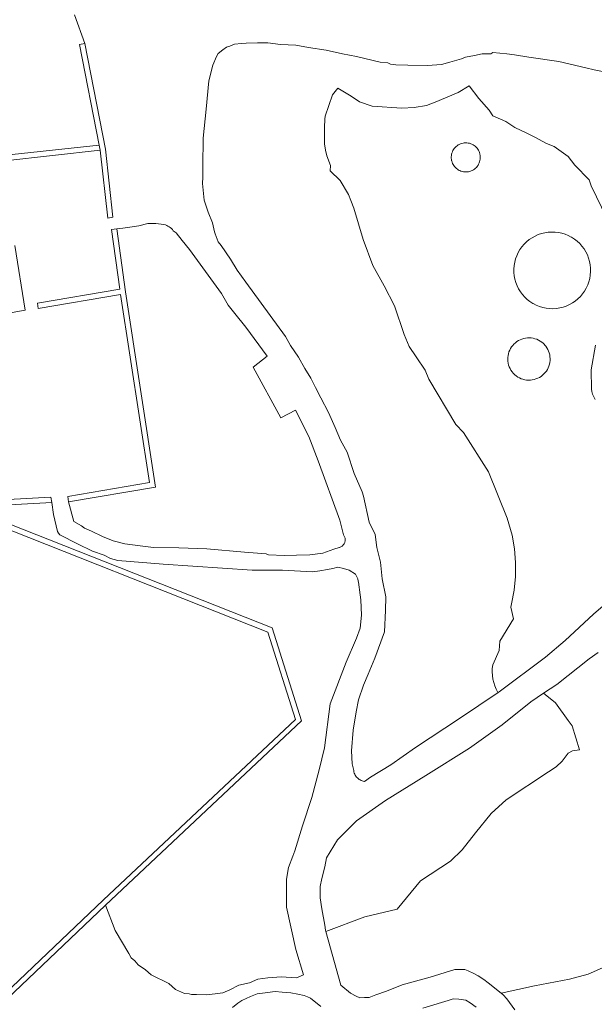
# Model space of a CAD drawing. Header units: metres. Extents: x 197700 to 204338, y 317132 to 325229.
# Tile 384 of 656: x 200052 to 200089, y 319945 to 320009. Entities that reach past the tile are written whole.
import ezdxf

# ---------------------------------------------------------------- set-up
doc = ezdxf.new("R2010")
doc.units = ezdxf.units.M
for name, color, linetype, lineweight in [('B-WE-GR-BEPLANTING_CULTUUR_BODEMBEDEKKER-GV', 90, 'Continuous', 18), ('B-WE-GR-BEPLANTING_CULTUUR_BOSPLANTSOEN-GV', 90, 'Continuous', 18), ('B-WE-GR-BEPLANTING_CULTUUR_HEESTERS-GV', 90, 'Continuous', 18), ('B-WE-OG-TERREIN_CULTUURSCHEIDING-GV', 7, 'Continuous', 18), ('B-WE-OG-TERREIN_ERF-GV', 7, 'Continuous', 18), ('B-WE-VH-VERHARDING_OPEN-GV', 252, 'Continuous', 18)]:
    doc.layers.add(name, color=color, linetype=linetype, lineweight=lineweight)

msp = doc.modelspace()

# ---------------------------------------------------------------- linework, layer by layer
at = {"layer": 'B-WE-GR-BEPLANTING_CULTUUR_BODEMBEDEKKER-GV'}
for points in [[(200079.939, 320000.235), (200079.942, 320000.225), (200079.966, 320000.143), (200079.997, 320000.064), (200080.035, 319999.987), (200080.08, 319999.915), (200080.131, 319999.847), (200080.189, 319999.784), (200080.251, 319999.726), (200080.319, 319999.674), (200080.39, 319999.628), (200080.466, 319999.589), (200080.545, 319999.556), (200080.626, 319999.531), (200080.71, 319999.513), (200080.794, 319999.503), (200080.879, 319999.5), (200080.964, 319999.505), (200081.049, 319999.518), (200081.131, 319999.538), (200081.212, 319999.565), (200081.29, 319999.6), (200081.365, 319999.641), (200081.435, 319999.689), (200081.501, 319999.743), (200081.562, 319999.802), (200081.618, 319999.867), (200081.667, 319999.936), (200081.71, 320000.01), (200081.746, 320000.087), (200081.775, 320000.167), (200081.797, 320000.249), (200081.812, 320000.333), (200081.819, 320000.418), (200081.818, 320000.503), (200081.81, 320000.588), (200081.794, 320000.672), (200081.792, 320000.682), (200081.767, 320000.764), (200081.736, 320000.843), (200081.698, 320000.919), (200081.653, 320000.992), (200081.602, 320001.06), (200081.545, 320001.123), (200081.482, 320001.181), (200081.415, 320001.233), (200081.343, 320001.279), (200081.267, 320001.318), (200081.188, 320001.35), (200081.107, 320001.376), (200081.024, 320001.393), (200080.939, 320001.404), (200080.854, 320001.406), (200080.769, 320001.401), (200080.685, 320001.389), (200080.602, 320001.369), (200080.521, 320001.342), (200080.443, 320001.307), (200080.369, 320001.266), (200080.298, 320001.218), (200080.232, 320001.164), (200080.171, 320001.105), (200080.116, 320001.04), (200080.066, 320000.971), (200080.023, 320000.897), (200079.987, 320000.82), (200079.958, 320000.74), (200079.936, 320000.658), (200079.921, 320000.574), (200079.914, 320000.489), (200079.915, 320000.404), (200079.923, 320000.319)], [(200085.259, 319990.894), (200085.284, 319990.88), (200085.483, 319990.777), (200085.692, 319990.693), (200085.906, 319990.627), (200086.126, 319990.581), (200086.349, 319990.555), (200086.574, 319990.549), (200086.798, 319990.563), (200087.02, 319990.597), (200087.238, 319990.65), (200087.45, 319990.723), (200087.655, 319990.815), (200087.851, 319990.924), (200088.037, 319991.051), (200088.21, 319991.193), (200088.37, 319991.351), (200088.515, 319991.522), (200088.645, 319991.706), (200088.757, 319991.9), (200088.852, 319992.104), (200088.928, 319992.315), (200088.985, 319992.532), (200089.022, 319992.753), (200089.04, 319992.977), (200089.037, 319993.202), (200089.014, 319993.425), (200088.972, 319993.646), (200088.91, 319993.861), (200088.829, 319994.071), (200088.729, 319994.272), (200088.612, 319994.464), (200088.478, 319994.644), (200088.329, 319994.812), (200088.165, 319994.965), (200087.988, 319995.104), (200087.8, 319995.226), (200087.778, 319995.239), (200087.578, 319995.342), (200087.37, 319995.426), (200087.155, 319995.492), (200086.935, 319995.538), (200086.712, 319995.564), (200086.488, 319995.57), (200086.264, 319995.557), (200086.042, 319995.523), (200085.824, 319995.469), (200085.611, 319995.397), (200085.406, 319995.305), (200085.21, 319995.196), (200085.025, 319995.069), (200084.851, 319994.927), (200084.691, 319994.769), (200084.546, 319994.598), (200084.416, 319994.415), (200084.303, 319994.221), (200084.209, 319994.017), (200084.132, 319993.806), (200084.075, 319993.589), (200084.038, 319993.367), (200084.02, 319993.143), (200084.023, 319992.919), (200084.046, 319992.695), (200084.088, 319992.475), (200084.15, 319992.259), (200084.231, 319992.05), (200084.33, 319991.848), (200084.447, 319991.657), (200084.581, 319991.476), (200084.73, 319991.309), (200084.894, 319991.155), (200085.071, 319991.016)], [(200083.975, 319986.326), (200083.985, 319986.315), (200084.073, 319986.228), (200084.169, 319986.149), (200084.271, 319986.079), (200084.38, 319986.018), (200084.493, 319985.968), (200084.61, 319985.927), (200084.73, 319985.897), (200084.853, 319985.879), (200084.977, 319985.871), (200085.101, 319985.874), (200085.224, 319985.888), (200085.345, 319985.913), (200085.464, 319985.949), (200085.579, 319985.996), (200085.689, 319986.052), (200085.794, 319986.118), (200085.892, 319986.194), (200085.984, 319986.277), (200086.067, 319986.369), (200086.143, 319986.468), (200086.208, 319986.573), (200086.265, 319986.683), (200086.311, 319986.798), (200086.347, 319986.917), (200086.372, 319987.038), (200086.386, 319987.162), (200086.389, 319987.286), (200086.381, 319987.409), (200086.362, 319987.532), (200086.332, 319987.652), (200086.291, 319987.769), (200086.24, 319987.882), (200086.179, 319987.99), (200086.109, 319988.092), (200086.03, 319988.188), (200086.021, 319988.198), (200085.933, 319988.285), (200085.837, 319988.364), (200085.735, 319988.434), (200085.627, 319988.495), (200085.513, 319988.546), (200085.396, 319988.586), (200085.276, 319988.616), (200085.153, 319988.635), (200085.03, 319988.643), (200084.906, 319988.64), (200084.783, 319988.625), (200084.661, 319988.6), (200084.542, 319988.564), (200084.427, 319988.518), (200084.317, 319988.462), (200084.212, 319988.395), (200084.114, 319988.32), (200084.022, 319988.237), (200083.939, 319988.145), (200083.863, 319988.046), (200083.797, 319987.941), (200083.741, 319987.831), (200083.695, 319987.716), (200083.659, 319987.597), (200083.634, 319987.476), (200083.62, 319987.353), (200083.617, 319987.229), (200083.625, 319987.105), (200083.644, 319986.982), (200083.674, 319986.862), (200083.714, 319986.745), (200083.765, 319986.632), (200083.826, 319986.524), (200083.896, 319986.422)]]:
    msp.add_lwpolyline(points, close=True, dxfattribs=at)
at = {"layer": 'B-WE-GR-BEPLANTING_CULTUUR_BOSPLANTSOEN-GV'}
for points in [[(200089.825, 320006.086), (200089.279, 320006.185), (200088.739, 320006.324), (200086.962, 320006.721), (200084.995, 320007.025), (200084.066, 320007.156), (200083.545, 320007.232), (200082.647, 320007.321), (200082.511, 320007.24), (200081.932, 320007.222), (200081.445, 320007.114), (200080.837, 320007.005), (200080.588, 320006.897), (200079.828, 320006.686), (200079.278, 320006.544), (200078.353, 320006.477), (200077.07, 320006.495), (200076.294, 320006.513), (200075.931, 320006.551), (200075.769, 320006.636), (200075.269, 320006.696), (200073.699, 320007.066), (200072.801, 320007.223), (200071.725, 320007.47), (200070.569, 320007.651), (200069.737, 320007.808), (200068.724, 320007.85), (200067.91, 320007.948), (200067.233, 320007.956), (200066.49, 320007.935), (200066.175, 320007.903), (200065.715, 320007.871), (200065.403, 320007.743), (200065.188, 320007.673), (200064.946, 320007.49), (200064.643, 320007.253), (200064.54, 320007.063), (200064.31, 320006.493), (200064.033, 320005.472), (200063.873, 320003.61), (200063.677, 320001.715), (200063.651, 319999.888), (200063.642, 319999.166), (200063.619, 319998.743), (200063.722, 319997.657), (200063.82, 319997.398), (200063.99, 319996.872), (200064.269, 319996.168), (200064.402, 319995.576), (200064.457, 319995.443), (200064.656, 319994.937), (200064.855, 319994.684), (200065.465, 319993.802), (200065.892, 319993.073), (200066.468, 319992.288), (200069.064, 319988.738), (200069.388, 319988.149), (200069.912, 319987.374), (200070.315, 319986.633), (200070.723, 319985.997), (200071.021, 319985.388), (200071.371, 319984.72), (200071.877, 319983.761), (200072.308, 319982.783), (200072.656, 319981.946), (200073.09, 319981.169), (200073.561, 319979.755), (200074.073, 319978.569), (200074.162, 319978.284), (200074.531, 319976.567), (200074.925, 319975.775), (200075.035, 319974.928), (200075.279, 319973.969), (200075.388, 319972.876), (200075.633, 319971.685), (200075.609, 319970.799), (200075.547, 319969.4), (200074.904, 319967.682), (200074.463, 319966.63), (200074.167, 319965.905), (200073.832, 319964.941), (200073.697, 319964.163), (200073.496, 319962.964), (200073.379, 319961.605), (200073.432, 319960.753), (200073.525, 319960.33), (200073.53, 319960.298), (200073.545, 319960.225), (200073.567, 319960.154), (200073.595, 319960.084), (200073.629, 319960.018), (200073.669, 319959.954), (200073.715, 319959.895), (200073.765, 319959.84), (200073.821, 319959.789), (200073.88, 319959.744), (200073.944, 319959.704), (200074.01, 319959.67), (200074.08, 319959.643), (200074.152, 319959.621), (200074.225, 319959.606), (200074.622, 319959.888), (200075.955, 319960.691), (200077.573, 319961.832), (200080.446, 319963.716), (200082.983, 319965.42), (200082.973, 319965.437), (200082.86, 319965.643), (200082.767, 319965.858), (200082.693, 319966.08), (200082.639, 319966.309), (200082.606, 319966.541), (200082.594, 319966.775), (200082.602, 319967.009), (200082.632, 319967.242), (200083.063, 319968.176), (200083.092, 319968.782), (200083.982, 319970.253), (200083.808, 319971.01), (200083.862, 319971.228), (200084.032, 319972.119), (200084.122, 319973.021), (200084.131, 319973.928), (200084.059, 319974.832), (200083.906, 319975.726), (200083.586, 319976.829), (200082.356, 319979.864), (200080.726, 319982.44), (200080.215, 319982.972), (200078.44, 319985.934), (200078.214, 319986.521), (200077.608, 319987.408), (200077.167, 319988.076), (200076.833, 319988.861), (200076.208, 319990.727), (200075.514, 319992.036), (200074.772, 319993.383), (200074.151, 319995.075), (200073.524, 319997.122), (200073.328, 319997.639), (200073.175, 319998.029), (200072.638, 319998.936), (200071.995, 319999.576), (200072.002, 319999.932), (200071.764, 320000.561), (200071.679, 320000.926), (200071.616, 320001.347), (200071.603, 320002.42), (200071.627, 320002.948), (200071.662, 320003.147), (200072.141, 320004.556), (200072.489, 320004.995), (200073.364, 320004.458), (200073.904, 320004.099), (200074.742, 320003.816), (200076.687, 320003.67), (200077.481, 320003.714), (200078.286, 320003.855), (200078.866, 320004.072), (200080.362, 320004.712), (200081.093, 320005.139), (200081.726, 320004.314), (200082.392, 320003.543), (200082.638, 320003.177), (200083.495, 320002.797), (200084.073, 320002.42), (200084.858, 320002.033), (200085.387, 320001.768), (200086.15, 320001.368), (200086.66, 320001.166), (200087.576, 320000.512), (200088.011, 319999.951), (200088.941, 319998.975), (200089.078, 319998.582), (200090.115, 319996.468)], [(200089.358, 319988.173), (200089.074, 319986.556), (200089.092, 319985.279), (200089.122, 319985.141), (200089.176, 319984.96), (200089.246, 319984.785), (200089.332, 319984.616)], [(200071.383, 319944.868), (200070.688, 319945.423), (200070.508, 319945.516), (200070.284, 319945.597), (200069.856, 319945.683), (200069.409, 319945.771), (200068.843, 319945.812), (200068.381, 319945.866), (200067.554, 319945.739), (200067.21, 319945.706), (200066.774, 319945.537), (200066.189, 319945.26), (200065.942, 319945.09), (200065.588, 319944.805)], [(200081.539, 319944.824), (200081.16, 319945.115), (200080.87, 319945.282), (200080.411, 319945.364), (200080.045, 319945.372), (200079.711, 319945.271), (200079.271, 319945.132), (200078.054, 319944.77)]]:
    msp.add_lwpolyline(points, dxfattribs=at)
for points in [[(200058.007, 319995.784), (200058.59, 319991.649), (200060.541, 319978.879), (200054.852, 319977.919), (200055.194, 319976.613), (200055.688, 319976.34), (200055.888, 319976.186), (200056.355, 319975.988), (200057.072, 319975.632), (200057.769, 319975.347), (200058.544, 319975.168), (200059.537, 319975.025), (200060.41, 319974.923), (200062.073, 319974.905), (200063.907, 319974.829), (200066.372, 319974.607), (200067.802, 319974.51), (200067.942, 319974.444), (200068.964, 319974.392), (200069.776, 319974.421), (200070.647, 319974.44), (200071.493, 319974.552), (200072.225, 319974.82), (200072.58, 319974.917), (200072.603, 319974.924), (200072.647, 319974.941), (200072.69, 319974.963), (200072.731, 319974.988), (200072.77, 319975.016), (200072.805, 319975.048), (200072.838, 319975.083), (200072.868, 319975.121), (200072.894, 319975.161), (200072.916, 319975.203), (200072.934, 319975.247), (200072.949, 319975.293), (200072.959, 319975.34), (200072.965, 319975.387), (200072.967, 319975.435), (200072.964, 319975.483), (200072.958, 319975.53), (200072.947, 319975.577), (200072.932, 319975.622), (200072.912, 319975.666), (200072.89, 319975.708), (200072.863, 319975.748), (200072.614, 319976.718), (200071.205, 319980.582), (200070.582, 319982.183), (200069.704, 319983.914), (200068.746, 319983.408), (200066.95, 319986.722), (200067.849, 319987.436), (200066.471, 319989.35), (200065.733, 319990.239), (200065.299, 319990.777), (200064.858, 319991.539), (200062.771, 319994.422), (200062.286, 319995.021), (200061.901, 319995.518), (200061.703, 319995.656), (200061.648, 319995.725), (200061.584, 319995.793), (200061.514, 319995.854), (200061.44, 319995.909), (200061.36, 319995.957), (200061.276, 319995.998), (200061.19, 319996.032), (200061.1, 319996.057), (200060.559, 319996.121), (200060.052, 319996.124), (200059.452, 319995.969), (200059.007, 319995.912), (200058.401, 319995.811)], [(200053.746, 319977.871), (200048.161, 319977.564), (200068.179, 319969.651), (200070.113, 319963.565), (200057.28, 319951.497), (200057.905, 319949.86), (200058.806, 319948.345), (200058.947, 319948.07), (200059.191, 319947.856), (200059.415, 319947.609), (200059.888, 319947.285), (200060.253, 319946.942), (200061.42, 319946.373), (200061.862, 319945.981), (200062.44, 319945.723), (200062.742, 319945.711), (200062.906, 319945.667), (200063.237, 319945.665), (200063.892, 319945.637), (200064.447, 319945.695), (200064.954, 319945.771), (200065.421, 319945.973), (200066.001, 319946.277), (200066.708, 319946.434), (200067.256, 319946.673), (200067.905, 319946.757), (200068.785, 319946.82), (200069.79, 319946.754), (200070.248, 319946.945), (200069.744, 319948.611), (200069.117, 319951.372), (200069.117, 319953.201), (200069.256, 319953.977), (200069.542, 319954.713), (200069.665, 319955.062), (200070.18, 319956.693), (200070.785, 319958.561), (200071.265, 319960.357), (200071.604, 319961.811), (200071.974, 319964.679), (200073.033, 319967.414), (200073.712, 319968.976), (200073.948, 319969.642), (200074.029, 319970.497), (200073.999, 319971.5), (200073.955, 319971.83), (200073.838, 319972.643), (200073.823, 319972.714), (200073.788, 319972.868), (200073.636, 319973.169), (200073.225, 319973.444), (200072.859, 319973.538), (200072.485, 319973.626), (200072.156, 319973.538), (200071.801, 319973.488), (200071.312, 319973.4), (200070.836, 319973.324), (200069.639, 319973.388), (200068.861, 319973.431), (200066.873, 319973.443), (200061.047, 319973.831), (200058.068, 319974.069), (200057.603, 319974.205), (200057.186, 319974.425), (200056.424, 319974.672), (200055.444, 319975.153), (200054.28, 319975.741), (200054.185, 319975.85), (200054.117, 319975.969), (200053.864, 319977.072)], [(200071.69, 319949.787), (200074.26, 319950.754), (200076.381, 319951.244), (200077.903, 319953.105), (200079.876, 319954.387), (200080.624, 319955.129), (200081.504, 319956.232), (200082.524, 319957.498), (200083.508, 319958.397), (200086.277, 319960.246), (200086.791, 319960.57), (200087.182, 319960.934), (200087.563, 319961.452), (200087.857, 319961.603), (200088.307, 319961.672), (200087.824, 319963.248), (200087.582, 319963.588), (200086.752, 319964.749), (200085.954, 319965.375), (200085.136, 319964.828), (200083.247, 319963.306), (200081.113, 319961.784), (200078.246, 319959.988), (200075.603, 319958.365), (200073.719, 319957.031), (200072.456, 319955.786), (200071.749, 319954.611), (200071.632, 319954.025), (200071.433, 319953.248), (200071.336, 319952.723), (200071.332, 319951.991), (200071.446, 319951.264), (200071.642, 319950.189), (200071.669, 319949.862)]]:
    msp.add_lwpolyline(points, close=True, dxfattribs=at)
at = {"layer": 'B-WE-GR-BEPLANTING_CULTUUR_HEESTERS-GV'}
for points in [[(200056.931, 320000.918), (200057.414, 319996.471), (200057.759, 319996.54), (200057.274, 320000.986), (200055.907, 320007.907), (200055.564, 320007.839), (200056.863, 320001.263)], [(200054.852, 319977.919), (200060.541, 319978.879), (200058.59, 319991.649), (200058.007, 319995.784), (200057.66, 319995.734), (200058.211, 319991.824), (200052.819, 319990.92), (200052.861, 319990.572), (200058.262, 319991.477), (200060.143, 319979.167), (200054.798, 319978.264)]]:
    msp.add_lwpolyline(points, close=True, dxfattribs=at)
for points in [[(200050.68, 320000.239), (200056.931, 320000.918), (200056.863, 320001.263), (200049.293, 320000.44)], [(200046.498, 319989.471), (200052.002, 319990.443), (200051.323, 319994.696)], [(200048.511, 319943.188), (200057.28, 319951.497), (200070.113, 319963.565), (200068.179, 319969.651), (200048.161, 319977.564), (200053.746, 319977.871), (200053.694, 319978.218), (200048.082, 319977.909)], [(200047.808, 319977.327), (200067.895, 319969.387), (200069.712, 319963.669), (200057.145, 319951.851), (200047.895, 319943.086)], [(200091.004, 319947.94), (200088.877, 319946.989), (200087.661, 319946.664), (200085.362, 319946.218), (200083.189, 319945.739), (200083.308, 319945.644), (200083.55, 319945.37), (200084.088, 319944.647)]]:
    msp.add_lwpolyline(points, dxfattribs=at)
at = {"layer": 'B-WE-OG-TERREIN_CULTUURSCHEIDING-GV'}
for points in [[(200090.115, 319996.468), (200089.078, 319998.582), (200088.941, 319998.975), (200088.011, 319999.951), (200087.576, 320000.512), (200086.66, 320001.166), (200086.15, 320001.368), (200085.387, 320001.768), (200084.858, 320002.033), (200084.073, 320002.42), (200083.495, 320002.797), (200082.638, 320003.177), (200082.392, 320003.543), (200081.726, 320004.314), (200081.093, 320005.139), (200080.362, 320004.712), (200078.866, 320004.072), (200078.286, 320003.855), (200077.481, 320003.714), (200076.687, 320003.67), (200074.742, 320003.816), (200073.904, 320004.099), (200073.364, 320004.458), (200072.489, 320004.995), (200072.141, 320004.556), (200071.662, 320003.147), (200071.627, 320002.948), (200071.603, 320002.42), (200071.616, 320001.347), (200071.679, 320000.926), (200071.764, 320000.561), (200072.002, 319999.932), (200071.995, 319999.576), (200072.638, 319998.936), (200073.175, 319998.029), (200073.328, 319997.639), (200073.524, 319997.122), (200074.151, 319995.075), (200074.772, 319993.383), (200075.514, 319992.036), (200076.208, 319990.727), (200076.833, 319988.861), (200077.167, 319988.076), (200077.608, 319987.408), (200078.214, 319986.521), (200078.44, 319985.934), (200080.215, 319982.972), (200080.726, 319982.44), (200082.356, 319979.864), (200083.586, 319976.829), (200083.906, 319975.726), (200084.059, 319974.832), (200084.131, 319973.928), (200084.122, 319973.021), (200084.032, 319972.119), (200083.862, 319971.228), (200083.808, 319971.01), (200083.982, 319970.253), (200083.092, 319968.782), (200083.063, 319968.176), (200082.632, 319967.242), (200082.602, 319967.009), (200082.594, 319966.775), (200082.606, 319966.541), (200082.639, 319966.309), (200082.693, 319966.08), (200082.767, 319965.858), (200082.86, 319965.643), (200082.973, 319965.437), (200082.983, 319965.42), (200083.052, 319965.467), (200086.091, 319967.741), (200087.371, 319968.832), (200089.228, 319970.564), (200090.312, 319971.49)], [(200089.332, 319984.616), (200089.246, 319984.785), (200089.176, 319984.96), (200089.122, 319985.141), (200089.092, 319985.279), (200089.074, 319986.556), (200089.358, 319988.173)], [(200089.53, 319968.056), (200088.945, 319967.629), (200086.821, 319965.955), (200085.954, 319965.375), (200086.752, 319964.749), (200087.582, 319963.588), (200087.824, 319963.248), (200088.307, 319961.672), (200087.857, 319961.603), (200087.563, 319961.452), (200087.182, 319960.934), (200086.791, 319960.57), (200086.277, 319960.246), (200083.508, 319958.397), (200082.524, 319957.498), (200081.504, 319956.232), (200080.624, 319955.129), (200079.876, 319954.387), (200077.903, 319953.105), (200076.381, 319951.244), (200074.26, 319950.754), (200071.69, 319949.787), (200072.678, 319946.266), (200073.318, 319945.741), (200073.682, 319945.554), (200073.921, 319945.436), (200074.235, 319945.458), (200074.548, 319945.461), (200074.984, 319945.628), (200075.664, 319945.883), (200076.704, 319946.304), (200078.538, 319946.793), (200080.149, 319947.287), (200080.536, 319947.286), (200080.801, 319947.29), (200081.03, 319947.203), (200081.395, 319947.03), (200081.688, 319946.883), (200082.052, 319946.636), (200082.334, 319946.417), (200083.189, 319945.739), (200085.362, 319946.218), (200087.661, 319946.664), (200088.877, 319946.989), (200091.004, 319947.94)]]:
    msp.add_lwpolyline(points, dxfattribs=at)
for points in [[(200079.939, 320000.235), (200079.923, 320000.319), (200079.915, 320000.404), (200079.914, 320000.489), (200079.921, 320000.574), (200079.936, 320000.658), (200079.958, 320000.74), (200079.987, 320000.82), (200080.023, 320000.897), (200080.066, 320000.971), (200080.116, 320001.04), (200080.171, 320001.105), (200080.232, 320001.164), (200080.298, 320001.218), (200080.369, 320001.266), (200080.443, 320001.307), (200080.521, 320001.342), (200080.602, 320001.369), (200080.685, 320001.389), (200080.769, 320001.401), (200080.854, 320001.406), (200080.939, 320001.404), (200081.024, 320001.393), (200081.107, 320001.376), (200081.188, 320001.35), (200081.267, 320001.318), (200081.343, 320001.279), (200081.415, 320001.233), (200081.482, 320001.181), (200081.545, 320001.123), (200081.602, 320001.06), (200081.653, 320000.992), (200081.698, 320000.919), (200081.736, 320000.843), (200081.767, 320000.764), (200081.792, 320000.682), (200081.794, 320000.672), (200081.81, 320000.588), (200081.818, 320000.503), (200081.819, 320000.418), (200081.812, 320000.333), (200081.797, 320000.249), (200081.775, 320000.167), (200081.746, 320000.087), (200081.71, 320000.01), (200081.667, 319999.936), (200081.618, 319999.867), (200081.562, 319999.802), (200081.501, 319999.743), (200081.435, 319999.689), (200081.365, 319999.641), (200081.29, 319999.6), (200081.212, 319999.565), (200081.131, 319999.538), (200081.049, 319999.518), (200080.964, 319999.505), (200080.879, 319999.5), (200080.794, 319999.503), (200080.71, 319999.513), (200080.626, 319999.531), (200080.545, 319999.556), (200080.466, 319999.589), (200080.39, 319999.628), (200080.319, 319999.674), (200080.251, 319999.726), (200080.189, 319999.784), (200080.131, 319999.847), (200080.08, 319999.915), (200080.035, 319999.987), (200079.997, 320000.064), (200079.966, 320000.143), (200079.942, 320000.225)], [(200085.259, 319990.894), (200085.071, 319991.016), (200084.894, 319991.155), (200084.73, 319991.309), (200084.581, 319991.476), (200084.447, 319991.657), (200084.33, 319991.848), (200084.231, 319992.05), (200084.15, 319992.259), (200084.088, 319992.475), (200084.046, 319992.695), (200084.023, 319992.919), (200084.02, 319993.143), (200084.038, 319993.367), (200084.075, 319993.589), (200084.132, 319993.806), (200084.209, 319994.017), (200084.303, 319994.221), (200084.416, 319994.415), (200084.546, 319994.598), (200084.691, 319994.769), (200084.851, 319994.927), (200085.025, 319995.069), (200085.21, 319995.196), (200085.406, 319995.305), (200085.611, 319995.397), (200085.824, 319995.469), (200086.042, 319995.523), (200086.264, 319995.557), (200086.488, 319995.57), (200086.712, 319995.564), (200086.935, 319995.538), (200087.155, 319995.492), (200087.37, 319995.426), (200087.578, 319995.342), (200087.778, 319995.239), (200087.8, 319995.226), (200087.988, 319995.104), (200088.165, 319994.965), (200088.329, 319994.812), (200088.478, 319994.644), (200088.612, 319994.464), (200088.729, 319994.272), (200088.829, 319994.071), (200088.91, 319993.861), (200088.972, 319993.646), (200089.014, 319993.425), (200089.037, 319993.202), (200089.04, 319992.977), (200089.022, 319992.753), (200088.985, 319992.532), (200088.928, 319992.315), (200088.852, 319992.104), (200088.757, 319991.9), (200088.645, 319991.706), (200088.515, 319991.522), (200088.37, 319991.351), (200088.21, 319991.193), (200088.037, 319991.051), (200087.851, 319990.924), (200087.655, 319990.815), (200087.45, 319990.723), (200087.238, 319990.65), (200087.02, 319990.597), (200086.798, 319990.563), (200086.574, 319990.549), (200086.349, 319990.555), (200086.126, 319990.581), (200085.906, 319990.627), (200085.692, 319990.693), (200085.483, 319990.777), (200085.284, 319990.88)], [(200083.975, 319986.326), (200083.896, 319986.422), (200083.826, 319986.524), (200083.765, 319986.632), (200083.714, 319986.745), (200083.674, 319986.862), (200083.644, 319986.982), (200083.625, 319987.105), (200083.617, 319987.229), (200083.62, 319987.353), (200083.634, 319987.476), (200083.659, 319987.597), (200083.695, 319987.716), (200083.741, 319987.831), (200083.797, 319987.941), (200083.863, 319988.046), (200083.939, 319988.145), (200084.022, 319988.237), (200084.114, 319988.32), (200084.212, 319988.395), (200084.317, 319988.462), (200084.427, 319988.518), (200084.542, 319988.564), (200084.661, 319988.6), (200084.783, 319988.625), (200084.906, 319988.64), (200085.03, 319988.643), (200085.153, 319988.635), (200085.276, 319988.616), (200085.396, 319988.586), (200085.513, 319988.546), (200085.627, 319988.495), (200085.735, 319988.434), (200085.837, 319988.364), (200085.933, 319988.285), (200086.021, 319988.198), (200086.03, 319988.188), (200086.109, 319988.092), (200086.179, 319987.99), (200086.24, 319987.882), (200086.291, 319987.769), (200086.332, 319987.652), (200086.362, 319987.532), (200086.381, 319987.409), (200086.389, 319987.286), (200086.386, 319987.162), (200086.372, 319987.038), (200086.347, 319986.917), (200086.311, 319986.798), (200086.265, 319986.683), (200086.208, 319986.573), (200086.143, 319986.468), (200086.067, 319986.369), (200085.984, 319986.277), (200085.892, 319986.194), (200085.794, 319986.118), (200085.689, 319986.052), (200085.579, 319985.996), (200085.464, 319985.949), (200085.345, 319985.913), (200085.224, 319985.888), (200085.101, 319985.874), (200084.977, 319985.871), (200084.853, 319985.879), (200084.73, 319985.897), (200084.61, 319985.927), (200084.493, 319985.968), (200084.38, 319986.018), (200084.271, 319986.079), (200084.169, 319986.149), (200084.073, 319986.228), (200083.985, 319986.315)]]:
    msp.add_lwpolyline(points, close=True, dxfattribs=at)
at = {"layer": 'B-WE-OG-TERREIN_ERF-GV'}
msp.add_lwpolyline([(200004.042, 319954.83), (200008.995, 319949.312), (200017.878, 319944.514), (200046.315, 319942.594), (200047.06, 319942.295), (200047.895, 319943.086), (200057.145, 319951.851), (200069.712, 319963.669), (200067.895, 319969.387), (200047.808, 319977.327), (200046.129, 319989.583), (200046.326, 319993.297), (200049.293, 320000.44), (200056.863, 320001.263), (200055.564, 320007.839), (200055.907, 320007.907), (200055.242, 320009.787)], dxfattribs=at)
at = {"layer": 'B-WE-VH-VERHARDING_OPEN-GV'}
for points in [[(200055.242, 320009.787), (200055.907, 320007.907), (200057.274, 320000.986), (200057.759, 319996.54), (200057.414, 319996.471), (200056.931, 320000.918), (200050.68, 320000.239)], [(200090.312, 319971.49), (200089.228, 319970.564), (200087.371, 319968.832), (200086.091, 319967.741), (200083.052, 319965.467), (200082.983, 319965.42), (200080.446, 319963.716), (200077.573, 319961.832), (200075.955, 319960.691), (200074.622, 319959.888), (200074.225, 319959.606), (200074.152, 319959.621), (200074.08, 319959.643), (200074.01, 319959.67), (200073.944, 319959.704), (200073.88, 319959.744), (200073.821, 319959.789), (200073.765, 319959.84), (200073.715, 319959.895), (200073.669, 319959.954), (200073.629, 319960.018), (200073.595, 319960.084), (200073.567, 319960.154), (200073.545, 319960.225), (200073.53, 319960.298), (200073.525, 319960.33), (200073.432, 319960.753), (200073.379, 319961.605), (200073.496, 319962.964), (200073.697, 319964.163), (200073.832, 319964.941), (200074.167, 319965.905), (200074.463, 319966.63), (200074.904, 319967.682), (200075.547, 319969.4), (200075.609, 319970.799), (200075.633, 319971.685), (200075.388, 319972.876), (200075.279, 319973.969), (200075.035, 319974.928), (200074.925, 319975.775), (200074.531, 319976.567), (200074.162, 319978.284), (200074.073, 319978.569), (200073.561, 319979.755), (200073.09, 319981.169), (200072.656, 319981.946), (200072.308, 319982.783), (200071.877, 319983.761), (200071.371, 319984.72), (200071.021, 319985.388), (200070.723, 319985.997), (200070.315, 319986.633), (200069.912, 319987.374), (200069.388, 319988.149), (200069.064, 319988.738), (200066.468, 319992.288), (200065.892, 319993.073), (200065.465, 319993.802), (200064.855, 319994.684), (200064.656, 319994.937), (200064.457, 319995.443), (200064.402, 319995.576), (200064.269, 319996.168), (200063.99, 319996.872), (200063.82, 319997.398), (200063.722, 319997.657), (200063.619, 319998.743), (200063.642, 319999.166), (200063.651, 319999.888), (200063.677, 320001.715), (200063.873, 320003.61), (200064.033, 320005.472), (200064.31, 320006.493), (200064.54, 320007.063), (200064.643, 320007.253), (200064.946, 320007.49), (200065.188, 320007.673), (200065.403, 320007.743), (200065.715, 320007.871), (200066.175, 320007.903), (200066.49, 320007.935), (200067.233, 320007.956), (200067.91, 320007.948), (200068.724, 320007.85), (200069.737, 320007.808), (200070.569, 320007.651), (200071.725, 320007.47), (200072.801, 320007.223), (200073.699, 320007.066), (200075.269, 320006.696), (200075.769, 320006.636), (200075.931, 320006.551), (200076.294, 320006.513), (200077.07, 320006.495), (200078.353, 320006.477), (200079.278, 320006.544), (200079.828, 320006.686), (200080.588, 320006.897), (200080.837, 320007.005), (200081.445, 320007.114), (200081.932, 320007.222), (200082.511, 320007.24), (200082.647, 320007.321), (200083.545, 320007.232), (200084.066, 320007.156), (200084.995, 320007.025), (200086.962, 320006.721), (200088.739, 320006.324), (200089.279, 320006.185), (200089.825, 320006.086)], [(200051.323, 319994.696), (200052.002, 319990.443), (200046.498, 319989.471)], [(200048.082, 319977.909), (200053.694, 319978.218), (200053.746, 319977.871), (200053.864, 319977.072), (200054.117, 319975.969), (200054.185, 319975.85), (200054.28, 319975.741), (200055.444, 319975.153), (200056.424, 319974.672), (200057.186, 319974.425), (200057.603, 319974.205), (200058.068, 319974.069), (200061.047, 319973.831), (200066.873, 319973.443), (200068.861, 319973.431), (200069.639, 319973.388), (200070.836, 319973.324), (200071.312, 319973.4), (200071.801, 319973.488), (200072.156, 319973.538), (200072.485, 319973.626), (200072.859, 319973.538), (200073.225, 319973.444), (200073.636, 319973.169), (200073.788, 319972.868), (200073.823, 319972.714), (200073.838, 319972.643), (200073.955, 319971.83), (200073.999, 319971.5), (200074.029, 319970.497), (200073.948, 319969.642), (200073.712, 319968.976), (200073.033, 319967.414), (200071.974, 319964.679), (200071.604, 319961.811), (200071.265, 319960.357), (200070.785, 319958.561), (200070.18, 319956.693), (200069.665, 319955.062), (200069.542, 319954.713), (200069.256, 319953.977), (200069.117, 319953.201), (200069.117, 319951.372), (200069.744, 319948.611), (200070.248, 319946.945), (200069.79, 319946.754), (200068.785, 319946.82), (200067.905, 319946.757), (200067.256, 319946.673), (200066.708, 319946.434), (200066.001, 319946.277), (200065.421, 319945.973), (200064.954, 319945.771), (200064.447, 319945.695), (200063.892, 319945.637), (200063.237, 319945.665), (200062.906, 319945.667), (200062.742, 319945.711), (200062.44, 319945.723), (200061.862, 319945.981), (200061.42, 319946.373), (200060.253, 319946.942), (200059.888, 319947.285), (200059.415, 319947.609), (200059.191, 319947.856), (200058.947, 319948.07), (200058.806, 319948.345), (200057.905, 319949.86), (200057.28, 319951.497), (200048.511, 319943.188)], [(200084.088, 319944.647), (200083.55, 319945.37), (200083.308, 319945.644), (200083.189, 319945.739), (200082.334, 319946.417), (200082.052, 319946.636), (200081.688, 319946.883), (200081.395, 319947.03), (200081.03, 319947.203), (200080.801, 319947.29), (200080.536, 319947.286), (200080.149, 319947.287), (200078.538, 319946.793), (200076.704, 319946.304), (200075.664, 319945.883), (200074.984, 319945.628), (200074.548, 319945.461), (200074.235, 319945.458), (200073.921, 319945.436), (200073.682, 319945.554), (200073.318, 319945.741), (200072.678, 319946.266), (200071.69, 319949.787), (200071.669, 319949.862), (200071.642, 319950.189), (200071.446, 319951.264), (200071.332, 319951.991), (200071.336, 319952.723), (200071.433, 319953.248), (200071.632, 319954.025), (200071.749, 319954.611), (200072.456, 319955.786), (200073.719, 319957.031), (200075.603, 319958.365), (200078.246, 319959.988), (200081.113, 319961.784), (200083.247, 319963.306), (200085.136, 319964.828), (200085.954, 319965.375), (200086.821, 319965.955), (200088.945, 319967.629), (200089.53, 319968.056)], [(200065.588, 319944.805), (200065.942, 319945.09), (200066.189, 319945.26), (200066.774, 319945.537), (200067.21, 319945.706), (200067.554, 319945.739), (200068.381, 319945.866), (200068.843, 319945.812), (200069.409, 319945.771), (200069.856, 319945.683), (200070.284, 319945.597), (200070.508, 319945.516), (200070.688, 319945.423), (200071.383, 319944.868)], [(200078.054, 319944.77), (200079.271, 319945.132), (200079.711, 319945.271), (200080.045, 319945.372), (200080.411, 319945.364), (200080.87, 319945.282), (200081.16, 319945.115), (200081.539, 319944.824)]]:
    msp.add_lwpolyline(points, dxfattribs=at)
msp.add_lwpolyline([(200054.852, 319977.919), (200054.798, 319978.264), (200060.143, 319979.167), (200058.262, 319991.477), (200052.861, 319990.572), (200052.819, 319990.92), (200058.211, 319991.824), (200057.66, 319995.734), (200058.007, 319995.784), (200058.401, 319995.811), (200059.007, 319995.912), (200059.452, 319995.969), (200060.052, 319996.124), (200060.559, 319996.121), (200061.1, 319996.057), (200061.19, 319996.032), (200061.276, 319995.998), (200061.36, 319995.957), (200061.44, 319995.909), (200061.514, 319995.854), (200061.584, 319995.793), (200061.648, 319995.725), (200061.703, 319995.656), (200061.901, 319995.518), (200062.286, 319995.021), (200062.771, 319994.422), (200064.858, 319991.539), (200065.299, 319990.777), (200065.733, 319990.239), (200066.471, 319989.35), (200067.849, 319987.436), (200066.95, 319986.722), (200068.746, 319983.408), (200069.704, 319983.914), (200070.582, 319982.183), (200071.205, 319980.582), (200072.614, 319976.718), (200072.863, 319975.748), (200072.89, 319975.708), (200072.912, 319975.666), (200072.932, 319975.622), (200072.947, 319975.577), (200072.958, 319975.53), (200072.964, 319975.483), (200072.967, 319975.435), (200072.965, 319975.387), (200072.959, 319975.34), (200072.949, 319975.293), (200072.934, 319975.247), (200072.916, 319975.203), (200072.894, 319975.161), (200072.868, 319975.121), (200072.838, 319975.083), (200072.805, 319975.048), (200072.77, 319975.016), (200072.731, 319974.988), (200072.69, 319974.963), (200072.647, 319974.941), (200072.603, 319974.924), (200072.58, 319974.917), (200072.225, 319974.82), (200071.493, 319974.552), (200070.647, 319974.44), (200069.776, 319974.421), (200068.964, 319974.392), (200067.942, 319974.444), (200067.802, 319974.51), (200066.372, 319974.607), (200063.907, 319974.829), (200062.073, 319974.905), (200060.41, 319974.923), (200059.537, 319975.025), (200058.544, 319975.168), (200057.769, 319975.347), (200057.072, 319975.632), (200056.355, 319975.988), (200055.888, 319976.186), (200055.688, 319976.34), (200055.194, 319976.613)], close=True, dxfattribs=at)

doc.saveas('drawing.dxf')
